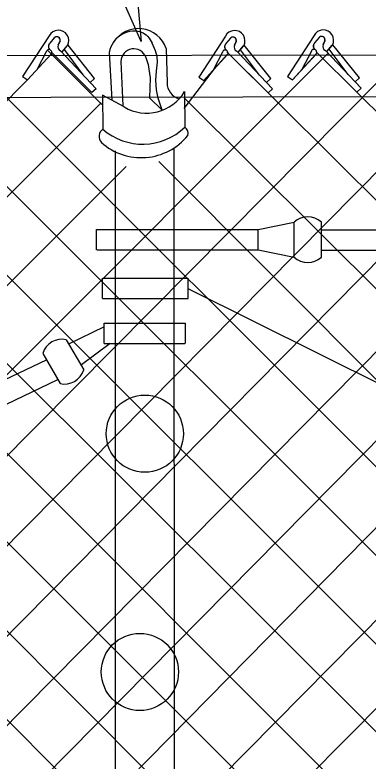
# Model space of a CAD drawing. Extents: x 0 to 2.85, y -0.1 to 1.83.
# Drawn here: x 1.2818 to 1.3139, y 0.8602 to 0.9279 of the extents above; entities that cross this region are included whole.
import ezdxf

# ---------------------------------------------------------------- set-up
doc = ezdxf.new("R2010")
doc.units = 0
for name, color, linetype in [('CT_Dimensions', 7, 'Continuous'), ('sb_Chainlink Fence', 7, 'Continuous'), ('sb_Existing Structural Steel', 7, 'Continuous')]:
    doc.layers.add(name, color=color, linetype=linetype)

msp = doc.modelspace()

# ---------------------------------------------------------------- linework, layer by layer
at = {"layer": 'CT_Dimensions'}
msp.add_lwpolyline([(1.2927740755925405, 0.9310393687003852), (1.2932471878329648, 0.9254871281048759), (1.2909989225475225, 0.9305858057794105)], close=True, dxfattribs=at)
at = {"layer": 'sb_Chainlink Fence'}
for p, q in [((1.2849005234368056, 0.9260036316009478), (1.2824640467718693, 0.9223147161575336)), ((1.2849481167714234, 0.9253348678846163), (1.285393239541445, 0.9258619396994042)), ((1.2853521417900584, 0.9258186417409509), (1.2849481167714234, 0.9253348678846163)), ((1.3008959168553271, 0.9259703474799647), (1.2984785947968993, 0.9222688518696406)), ((1.3009469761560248, 0.9253018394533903), (1.3013893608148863, 0.925831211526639)), ((1.3089499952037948, 0.9260287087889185), (1.3065326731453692, 0.9223272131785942)), ((1.3090010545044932, 0.9253602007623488), (1.3094434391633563, 0.9258895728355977)), ((1.3094025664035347, 0.9258460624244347), (1.3090010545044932, 0.9253602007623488)), ((1.2858742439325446, 0.9255331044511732), (1.2857106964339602, 0.9251788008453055)), ((1.2857113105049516, 0.9251913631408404), (1.2858739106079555, 0.9255250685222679)), ((1.286064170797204, 0.9245528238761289), (1.2865553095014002, 0.9251321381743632)), ((1.2865528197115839, 0.9251301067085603), (1.2865892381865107, 0.925198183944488)), ((1.2865892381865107, 0.925198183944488), (1.2866202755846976, 0.9252710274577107)), ((1.2890135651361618, 0.9221387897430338), (1.286600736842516, 0.9251735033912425)), ((1.301348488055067, 0.9257877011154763), (1.3009469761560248, 0.9253018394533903)), ((1.3018720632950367, 0.9255048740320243), (1.301710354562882, 0.9251497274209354)), ((1.3017109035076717, 0.9251622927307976), (1.30187177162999, 0.9254968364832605)), ((1.302552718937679, 0.9251053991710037), (1.3025887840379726, 0.9251736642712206)), ((1.3025887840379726, 0.9251736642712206), (1.302619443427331, 0.9252466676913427)), ((1.30502893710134, 0.9221268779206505), (1.3026004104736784, 0.9251490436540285)), ((1.3099261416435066, 0.925563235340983), (1.3097644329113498, 0.925208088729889)), ((1.3097649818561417, 0.9252206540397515), (1.3099258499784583, 0.9255551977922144)), ((1.310114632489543, 0.9245749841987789), (1.3106067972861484, 0.9251637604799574)), ((1.3101211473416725, 0.9245839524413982), (1.310609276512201, 0.925165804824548)), ((1.3106067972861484, 0.9251637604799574), (1.3106428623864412, 0.9252320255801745)), ((1.3106428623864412, 0.9252320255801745), (1.3106735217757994, 0.9253050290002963)), ((1.3130830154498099, 0.9221852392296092), (1.3106544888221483, 0.9252074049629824)), ((1.2202406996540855, 0.9247234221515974), (1.3316356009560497, 0.8133789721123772)), ((1.2282465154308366, 0.9247786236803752), (1.340595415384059, 0.8124228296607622)), ((1.2363484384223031, 0.9247377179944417), (1.3485596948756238, 0.8126220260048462)), ((1.244416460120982, 0.9247307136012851), (1.356851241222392, 0.812344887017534)), ((1.2525267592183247, 0.924681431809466), (1.3634444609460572, 0.8140973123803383)), ((1.2605817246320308, 0.9246874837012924), (1.3723047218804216, 0.8131511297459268)), ((1.2686464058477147, 0.9246838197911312), (1.3795064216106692, 0.8140455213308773)), ((1.2766851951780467, 0.924706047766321), (1.38745101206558, 0.8141328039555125)), ((1.2846231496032, 0.9245481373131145), (1.2838115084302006, 0.9229965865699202)), ((1.2847795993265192, 0.9246726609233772), (1.2896655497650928, 0.9197867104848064)), ((1.2851247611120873, 0.9244969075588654), (1.2887521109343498, 0.920854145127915)), ((1.285922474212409, 0.9246394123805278), (1.2891479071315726, 0.9212128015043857)), ((1.286057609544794, 0.9245438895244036), (1.2865528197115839, 0.9251301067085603)), ((1.2879745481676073, 0.9224708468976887), (1.2862774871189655, 0.9247808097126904)), ((1.3006260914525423, 0.9245134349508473), (1.2998225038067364, 0.9229576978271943)), ((1.301016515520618, 0.9245577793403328), (1.4123302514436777, 0.81389454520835)), ((1.3011279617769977, 0.9244648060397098), (1.3047741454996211, 0.9208408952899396)), ((1.3019249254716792, 0.924611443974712), (1.3051680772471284, 0.9212015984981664)), ((1.302060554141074, 0.9245166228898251), (1.302552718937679, 0.9251053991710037)), ((1.3020670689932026, 0.9245255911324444), (1.3025551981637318, 0.9251074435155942)), ((1.3039882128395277, 0.9224535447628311), (1.3022792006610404, 0.9247546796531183)), ((1.3086801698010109, 0.9245717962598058), (1.3078765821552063, 0.9230160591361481)), ((1.309182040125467, 0.9245231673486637), (1.3128282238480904, 0.9208992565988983)), ((1.3099790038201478, 0.9246698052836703), (1.3132221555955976, 0.9212599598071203)), ((1.312042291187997, 0.9225119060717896), (1.3103332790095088, 0.9248130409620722)), ((1.1980242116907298, 0.8122568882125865), (1.3102243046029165, 0.9244333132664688)), ((1.282910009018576, 0.9220100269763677), (1.2850798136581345, 0.9243474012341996)), ((1.282910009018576, 0.9220100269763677), (1.285066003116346, 0.9243336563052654)), ((1.298926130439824, 0.9219664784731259), (1.3010837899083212, 0.9243150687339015)), ((1.298926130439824, 0.9219664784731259), (1.3010700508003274, 0.9243012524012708)), ((1.306980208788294, 0.9220248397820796), (1.3091378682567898, 0.9243734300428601)), ((1.306980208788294, 0.9220248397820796), (1.3091241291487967, 0.9243596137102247)), ((1.2133236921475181, 0.8112640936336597), (1.3241778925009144, 0.9232975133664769)), ((1.2387434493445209, 0.8124935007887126), (1.348313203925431, 0.9233911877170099)), ((1.247691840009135, 0.8134219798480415), (1.3558872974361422, 0.9233287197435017)), ((1.297135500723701, 0.9194055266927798), (1.300004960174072, 0.9231407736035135)), ((1.1740132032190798, 0.8124534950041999), (1.282910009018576, 0.9220100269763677)), ((1.2067912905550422, 0.8130727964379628), (1.315042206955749, 0.9221262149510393)), ((1.2224925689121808, 0.8124298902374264), (1.3311518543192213, 0.9221592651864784)), ((1.2300984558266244, 0.8119119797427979), (1.3391808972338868, 0.9221955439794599)), ((1.2537829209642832, 0.8114077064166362), (1.3633504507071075, 0.9223766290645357)), ((1.2628689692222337, 0.8127086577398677), (1.3714073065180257, 0.9223736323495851)), ((1.2824640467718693, 0.9223147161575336), (1.282910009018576, 0.9220100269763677)), ((1.2890135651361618, 0.9221387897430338), (1.2886177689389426, 0.9217801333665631)), ((1.2984785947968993, 0.9222688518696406), (1.298926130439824, 0.9219664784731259)), ((1.30502893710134, 0.9221268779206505), (1.304635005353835, 0.921766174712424)), ((1.3065326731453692, 0.9223272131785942), (1.306980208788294, 0.9220248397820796)), ((1.3130830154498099, 0.9221852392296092), (1.3126890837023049, 0.9218245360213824)), ((1.2891479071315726, 0.9212128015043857), (1.2887521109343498, 0.920854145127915)), ((1.3051680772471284, 0.9212015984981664), (1.3047741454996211, 0.9208408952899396)), ((1.3132221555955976, 0.9212599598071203), (1.3128282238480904, 0.9208992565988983)), ((1.3128282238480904, 0.9208992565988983), (1.4206951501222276, 0.8134732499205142)), ((1.181964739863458, 0.8123770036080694), (1.2895986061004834, 0.9199296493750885)), ((1.297144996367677, 0.920368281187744), (1.4041748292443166, 0.813996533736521)), ((1.2948552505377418, 0.9145970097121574), (1.396254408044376, 0.812932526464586)), ((1.1890787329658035, 0.8114664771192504), (1.2918774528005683, 0.914147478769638))]:
    msp.add_line(p, q, dxfattribs=at)
for centre, radius, start, end in [((1.2857389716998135, 0.9255888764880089), 0.0009354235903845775, 330.7731305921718, 153.67978342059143), ((1.3017365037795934, 0.9255599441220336), 0.0009354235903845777, 331.07013048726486, 153.97678331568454), ((1.3097905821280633, 0.9256183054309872), 0.0009354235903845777, 331.07013048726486, 153.97678331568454), ((1.2855849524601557, 0.92562423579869), 0.00030330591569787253, 342.5147558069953, 140.13680881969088), ((1.285586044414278, 0.9256256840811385), 0.00030494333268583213, 340.73435754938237, 129.21739859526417), ((1.3015823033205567, 0.9255945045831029), 0.0003033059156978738, 342.81175570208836, 140.43380871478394), ((1.3015833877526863, 0.9255959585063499), 0.00030494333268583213, 341.0313574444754, 129.51439849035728), ((1.309636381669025, 0.9256528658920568), 0.0003033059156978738, 342.81175570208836, 140.43380871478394), ((1.3096374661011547, 0.9256543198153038), 0.00030494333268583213, 341.0313574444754, 129.51439849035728), ((1.285207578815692, 0.9250515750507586), 0.0003843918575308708, 140.20166010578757, 233.0052527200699), ((1.2852180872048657, 0.9250520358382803), 0.0003909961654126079, 133.66718540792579, 232.2343578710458), ((1.2860984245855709, 0.9250194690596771), 0.00041880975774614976, 156.48328493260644, 245.15783350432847), ((1.3012079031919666, 0.9250198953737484), 0.0003843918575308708, 140.4986600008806, 233.30225261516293), ((1.3012184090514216, 0.9250204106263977), 0.0003909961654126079, 133.96418530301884, 232.53135776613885), ((1.3020989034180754, 0.9249924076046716), 0.00041880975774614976, 156.78028482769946, 245.4548333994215), ((1.3092619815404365, 0.925078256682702), 0.0003843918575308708, 140.4986600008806, 233.30225261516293), ((1.3092724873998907, 0.9250787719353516), 0.0003909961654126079, 133.96418530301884, 232.53135776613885), ((1.3101529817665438, 0.9250507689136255), 0.00041880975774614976, 156.78028482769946, 245.4548333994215), ((1.2848751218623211, 0.9245040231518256), 0.00025580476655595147, 319.02146199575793, 170.0695590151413), ((1.3008782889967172, 0.9244706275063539), 0.00025580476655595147, 319.318461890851, 170.3665589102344), ((1.3089323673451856, 0.9245289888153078), 0.00025580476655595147, 319.318461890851, 170.3665589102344)]:
    msp.add_arc(centre, radius, start, end, dxfattribs=at)
at = {"layer": 'sb_Existing Structural Steel'}
for p, q in [((1.2934641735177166, 0.9262640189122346), (1.293691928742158, 0.9260907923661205)), ((1.293691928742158, 0.9260907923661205), (1.2938079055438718, 0.9259867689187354)), ((1.2938079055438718, 0.9259867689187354), (1.293959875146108, 0.9258107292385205)), ((1.293959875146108, 0.9258107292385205), (1.2942530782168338, 0.9253341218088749)), ((0.7463728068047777, 0.9233474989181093), (1.8783968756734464, 0.9252310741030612)), ((1.294542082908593, 0.9246542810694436), (1.2942530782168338, 0.9253341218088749)), ((1.2903527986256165, 0.924508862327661), (1.2905736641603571, 0.9202082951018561)), ((1.2946826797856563, 0.9241385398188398), (1.294542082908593, 0.9246542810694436)), ((1.2955262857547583, 0.9248620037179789), (1.2955973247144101, 0.921746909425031)), ((1.2936386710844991, 0.9241488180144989), (1.2938681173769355, 0.9234015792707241)), ((1.2947175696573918, 0.9236282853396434), (1.2946826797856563, 0.9241385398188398)), ((1.2914029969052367, 0.9236892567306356), (1.2915788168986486, 0.9196756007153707)), ((1.2938681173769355, 0.9234015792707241), (1.2939559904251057, 0.9229717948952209)), ((1.2946296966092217, 0.9228175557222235), (1.2947175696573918, 0.9236282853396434)), ((1.2939559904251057, 0.9229717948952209), (1.294063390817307, 0.9222099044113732)), ((1.2945808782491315, 0.9219872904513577), (1.2946296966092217, 0.9228175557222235)), ((1.294063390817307, 0.9222099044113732), (1.2940081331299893, 0.9203718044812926)), ((1.294649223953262, 0.9211081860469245), (1.2945808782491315, 0.9219872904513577)), ((1.2947956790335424, 0.9203658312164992), (1.294649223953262, 0.9211081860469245)), ((1.2897351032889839, 0.9206338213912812), (1.2897516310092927, 0.9175485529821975)), ((1.2916967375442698, 0.9195517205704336), (1.2897351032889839, 0.9206338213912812)), ((1.2971888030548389, 0.9209443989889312), (1.2972136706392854, 0.917720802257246)), ((1.2951569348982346, 0.9192522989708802), (1.2940081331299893, 0.9203718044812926)), ((1.2951569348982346, 0.9192522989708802), (1.2947956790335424, 0.9203658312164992)), ((1.296290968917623, 0.8074826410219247), (1.2962275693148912, 0.915819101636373)), ((1.2909241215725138, 0.807642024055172), (1.2909015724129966, 0.9155840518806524)), ((1.3038620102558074, 0.9084302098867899), (1.307136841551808, 0.9090837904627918)), ((1.307136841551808, 0.9059313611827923), (1.307136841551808, 0.9090837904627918)), ((1.3096125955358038, 0.9059313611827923), (1.3096125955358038, 0.9090837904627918)), ((1.2892012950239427, 0.9084302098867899), (1.3038620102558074, 0.9084302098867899)), ((1.2892012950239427, 0.9065860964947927), (1.2892012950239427, 0.9084302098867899)), ((1.3038620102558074, 0.9065860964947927), (1.3038620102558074, 0.9084302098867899)), ((1.3096125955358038, 0.9084001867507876), (1.4794119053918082, 0.9084001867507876)), ((1.2892177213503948, 0.9065860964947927), (1.3038620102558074, 0.9065860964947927)), ((1.3038620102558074, 0.9065860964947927), (1.307136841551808, 0.9059313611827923)), ((1.3096125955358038, 0.906567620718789), (1.4794615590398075, 0.906567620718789)), ((1.2897274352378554, 0.90217154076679), (1.2897274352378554, 0.9040144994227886)), ((1.2897478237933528, 0.9040156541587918), (1.2974954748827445, 0.9040156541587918)), ((1.2975158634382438, 0.90217154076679), (1.2975158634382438, 0.9040156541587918)), ((1.3813467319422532, 0.8613784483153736), (1.297500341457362, 0.9030398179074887)), ((1.2897274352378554, 0.90217154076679), (1.2975158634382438, 0.90217154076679)), ((1.2898847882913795, 0.8996123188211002), (1.2866315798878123, 0.8980358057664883)), ((1.28987173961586, 0.8999267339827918), (1.2972794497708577, 0.8999267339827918)), ((1.2898774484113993, 0.8980826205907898), (1.2898774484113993, 0.899926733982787)), ((1.2972794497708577, 0.8980826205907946), (1.2972794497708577, 0.8999267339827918)), ((1.2864462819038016, 0.8984221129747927), (1.2880224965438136, 0.89569116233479)), ((1.2904220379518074, 0.8980826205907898), (1.2878168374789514, 0.8961473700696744)), ((1.2898774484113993, 0.8980826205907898), (1.297217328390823, 0.8980826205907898)), ((1.2843019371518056, 0.8971842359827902), (1.2858793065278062, 0.8944532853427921)), ((1.2756811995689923, 0.892369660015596), (1.2846957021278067, 0.8966311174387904)), ((1.27767773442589, 0.8909768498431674), (1.2856885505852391, 0.8948048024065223))]:
    msp.add_line(p, q, dxfattribs=at)
msp.add_lwpolyline([(1.8783743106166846, 0.9214564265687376), (1.2151944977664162, 0.9203057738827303), (1.099263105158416, 0.9200467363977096), (0.7389309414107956, 0.9196901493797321)], dxfattribs=at)
for centre, radius in [((1.2935755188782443, 0.8898980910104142), 0.00350444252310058), ((1.293128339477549, 0.8682712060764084), 0.0035044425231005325)]:
    msp.add_circle(centre, radius, dxfattribs=at)
for centre, radius, start, end in [((1.2929815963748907, 0.923967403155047), 0.002697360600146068, 19.36942543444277, 147.4702185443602), ((1.2926125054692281, 0.9241384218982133), 0.0022898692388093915, 68.16538661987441, 170.69014168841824), ((1.2925759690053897, 0.9236595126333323), 0.0011733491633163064, 20.387167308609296, 178.54741123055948), ((1.2970814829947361, 0.9217389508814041), 0.0014841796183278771, 179.69276417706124, 255.28146466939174), ((1.2937362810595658, 0.9230341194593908), 0.004035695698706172, 239.64368859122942, 328.81458682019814), ((1.2933863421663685, 0.9216703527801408), 0.0054954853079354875, 228.5933069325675, 314.1189391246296), ((1.2968643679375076, 0.9171796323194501), 0.0006441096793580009, 339.5751872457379, 57.15943836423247), ((1.2902809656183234, 0.9168827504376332), 0.0008505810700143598, 128.48583764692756, 220.3397553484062), ((1.293252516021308, 0.92039060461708), 0.005438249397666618, 228.26907300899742, 320.81876764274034), ((1.3083748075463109, 0.9077746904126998), 0.0018019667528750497, 46.614302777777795, 133.38569444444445), ((1.3083748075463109, 0.9072410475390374), 0.0018019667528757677, 226.61430555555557, 313.38569722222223), ((1.2860292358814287, 0.8966687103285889), 0.0018019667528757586, 76.61430555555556, 163.38569722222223), ((1.286296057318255, 0.8962065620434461), 0.0018019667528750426, 256.6143027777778, 343.3856944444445)]:
    msp.add_arc(centre, radius, start, end, dxfattribs=at)

doc.saveas('drawing.dxf')
